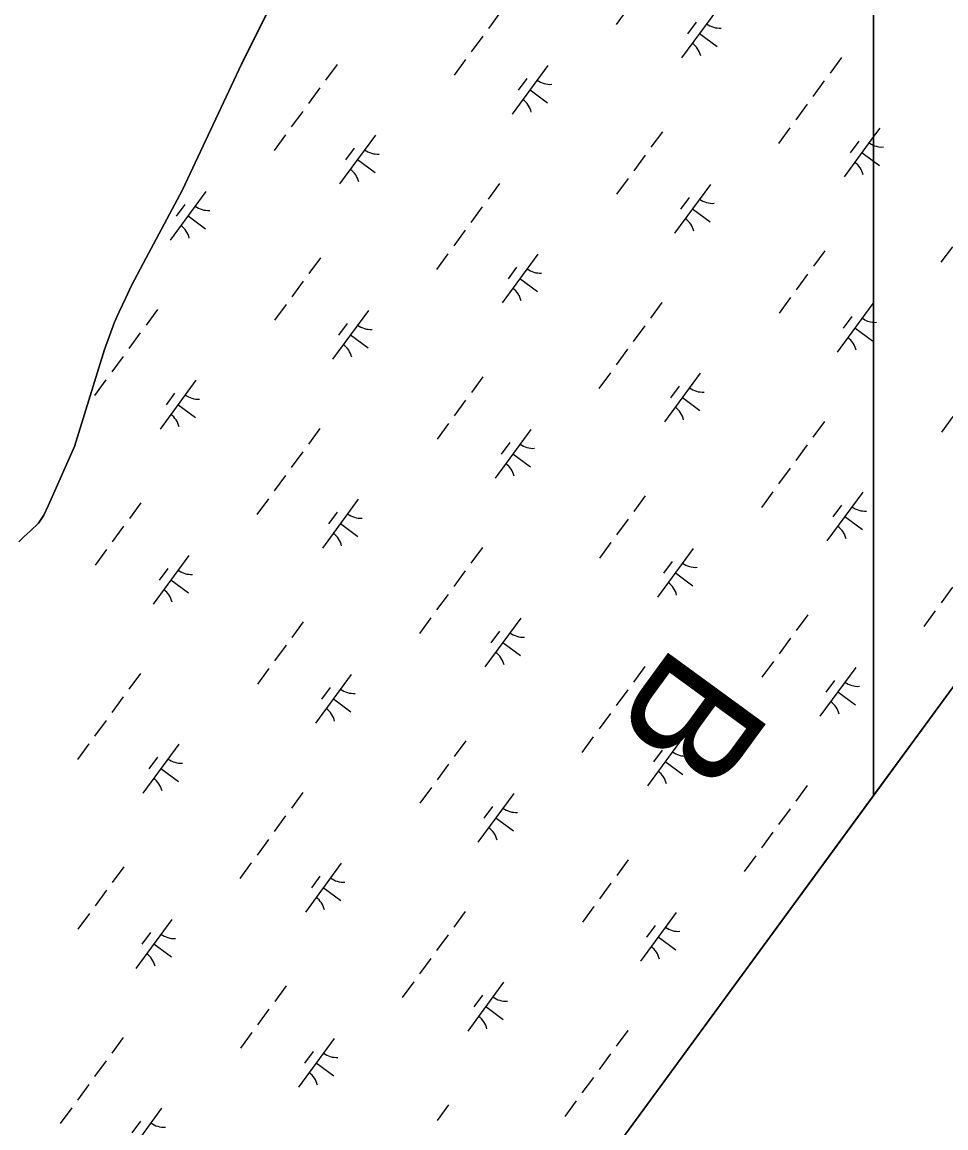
# Model space of a CAD drawing. Extents: x 3905714 to 3926767, y 183354 to 205755.
# Drawn here: x 3918798 to 3919561, y 190163 to 191077 of the extents above; entities that cross this region are included whole.
import ezdxf

# ---------------------------------------------------------------- set-up
doc = ezdxf.new("R2010")
doc.units = 0
for name, color, linetype in [('V-GRID-FRAM', 7, 'Continuous'), ('V-RIVR-IDEN', 7, 'Continuous'), ('V-TOPO-SHOR', 7, 'Continuous'), ('V-WETL-SWMP', 7, 'Continuous')]:
    doc.layers.add(name, color=color, linetype=linetype)

msp = doc.modelspace()

# ---------------------------------------------------------------- linework, layer by layer
at = {"layer": 'V-GRID-FRAM'}
msp.add_lwpolyline([(3924287.85, 196971.08), (3915521.38, 185005.59), (3909313.29, 189695.82), (3918205.93, 201877.91), (3924287.85, 196971.08)], dxfattribs=at)
at = {"layer": 'V-TOPO-SHOR'}
msp.add_lwpolyline([(3918795.32, 190647.64), (3918799.86, 190651.91), (3918804.82, 190656.39), (3918811.64, 190662.9), (3918816.2, 190669.63), (3918819.75, 190677.2), (3918841.45, 190726.27), (3918866.26, 190806.49), (3918874.44, 190829.2), (3918878.4, 190837.58), (3918883.61, 190848.62), (3918888.61, 190859.45), (3918898.19, 190877.43), (3918930.65, 190938.32), (3918979.23, 191042.16), (3919052.13, 191188.08)], dxfattribs=at)
at = {"layer": 'V-WETL-SWMP'}
for p, q in [((3919501.47, 190438.08), (3921562.19, 193250.8)), ((3919501.47, 192024.2), (3919501.47, 190438.08)), ((3919501.47, 190438.08), (3919501.47, 192024.2)), ((3919052.13, 191188.08), (3918979.23, 191042.16)), ((3919298.22, 191088.03), (3919288.76, 191075.12)), ((3919192.81, 191084.74), (3919183.35, 191071.83)), ((3919372.4, 191087.7), (3919342.85, 191047.37)), ((3919354.95, 191076.93), (3919347.86, 191067.25)), ((3919178.62, 191065.38), (3919169.17, 191052.47)), ((3919357.63, 191067.53), (3919372.15, 191056.9)), ((3918979.23, 191042.16), (3918930.65, 190938.32)), ((3919164.44, 191046.02), (3919154.98, 191033.11)), ((3919474.95, 191047.8), (3919465.49, 191034.9)), ((3919058.28, 191041.98), (3919048.82, 191029.07)), ((3919232.45, 191041.18), (3919202.9, 191000.85)), ((3919214.99, 191030.42), (3919207.9, 191020.74)), ((3919460.76, 191028.44), (3919451.31, 191015.54)), ((3919044.09, 191022.62), (3919034.64, 191009.71)), ((3919217.67, 191021.02), (3919232.19, 191010.38)), ((3919446.58, 191009.08), (3919437.12, 190996.18)), ((3919029.91, 191003.26), (3919020.45, 190990.35)), ((3919432.4, 190989.72), (3919422.94, 190976.82)), ((3919506.58, 190989.39), (3919501.47, 190982.41)), ((3919015.72, 190983.9), (3919006.27, 190970.99)), ((3919089.91, 190983.57), (3919060.36, 190943.24)), ((3919326.98, 190986.43), (3919317.53, 190973.52)), ((3919501.47, 190982.41), (3919477.03, 190949.06)), ((3919489.13, 190978.63), (3919482.04, 190968.95)), ((3919072.45, 190972.8), (3919065.36, 190963.12)), ((3919491.81, 190969.23), (3919501.47, 190962.15)), ((3919075.13, 190963.4), (3919089.65, 190952.76)), ((3919312.8, 190967.07), (3919303.34, 190954.16)), ((3919501.47, 190962.15), (3919506.33, 190958.59)), ((3919192.45, 190943.67), (3919183, 190930.76)), ((3919298.62, 190947.71), (3919289.16, 190934.8)), ((3919366.63, 190942.88), (3919337.08, 190902.55)), ((3918930.65, 190938.32), (3918898.19, 190877.43)), ((3918949.95, 190937.05), (3918920.4, 190896.72)), ((3918932.5, 190926.29), (3918925.41, 190916.61)), ((3919178.27, 190924.31), (3919168.81, 190911.4)), ((3919349.17, 190932.11), (3919342.08, 190922.43)), ((3918935.18, 190916.89), (3918949.7, 190906.25)), ((3919351.85, 190922.71), (3919366.37, 190912.07)), ((3919164.09, 190904.95), (3919154.63, 190892.04)), ((3919461.16, 190888.12), (3919451.71, 190875.22)), ((3919566.58, 190891.42), (3919557.12, 190878.51)), ((3919044.49, 190882.3), (3919035.04, 190869.39)), ((3919149.9, 190885.59), (3919140.45, 190872.68)), ((3919224.09, 190885.26), (3919194.54, 190844.93)), ((3918898.19, 190877.43), (3918888.61, 190859.45)), ((3919206.63, 190874.5), (3919199.54, 190864.82)), ((3919446.98, 190868.76), (3919437.52, 190855.86)), ((3918888.61, 190859.45), (3918883.61, 190848.62)), ((3919030.31, 190862.94), (3919020.85, 190850.03)), ((3919209.31, 190865.1), (3919223.83, 190854.46)), ((3918883.61, 190848.62), (3918878.4, 190837.58)), ((3919016.12, 190843.58), (3919006.67, 190830.67)), ((3919326.63, 190845.37), (3919317.18, 190832.46)), ((3919432.8, 190849.4), (3919423.34, 190836.5)), ((3919500.8, 190844.57), (3919471.25, 190804.24)), ((3918878.4, 190837.58), (3918874.44, 190829.2)), ((3918909.96, 190839.54), (3918900.51, 190826.63)), ((3919084.13, 190838.75), (3919054.58, 190798.41)), ((3919483.35, 190833.81), (3919476.26, 190824.13)), ((3918874.44, 190829.2), (3918866.26, 190806.49)), ((3919066.68, 190827.98), (3919059.59, 190818.3)), ((3919312.45, 190826.01), (3919302.99, 190813.1)), ((3919486.03, 190824.41), (3919500.55, 190813.77)), ((3918895.78, 190820.18), (3918886.32, 190807.27)), ((3919069.36, 190818.58), (3919083.88, 190807.94)), ((3918866.26, 190806.49), (3918841.45, 190726.27)), ((3919298.27, 190806.65), (3919288.81, 190793.74)), ((3918881.59, 190800.82), (3918872.14, 190787.91)), ((3919284.08, 190787.29), (3919274.63, 190774.38)), ((3919358.27, 190786.96), (3919328.72, 190746.62)), ((3918867.41, 190781.46), (3918857.95, 190768.55)), ((3918941.59, 190781.13), (3918912.04, 190740.8)), ((3919178.67, 190783.99), (3919169.21, 190771.09)), ((3918924.14, 190770.37), (3918917.05, 190760.69)), ((3919340.81, 190776.19), (3919333.72, 190766.51)), ((3918926.82, 190760.97), (3918941.34, 190750.33)), ((3919164.49, 190764.63), (3919155.03, 190751.73)), ((3919343.49, 190766.79), (3919358.01, 190756.15)), ((3919566.98, 190751.1), (3919557.52, 190738.19)), ((3919044.14, 190741.23), (3919034.68, 190728.33)), ((3919150.3, 190745.27), (3919140.85, 190732.37)), ((3919460.81, 190747.06), (3919451.36, 190734.15)), ((3919218.31, 190740.44), (3919188.76, 190700.11)), ((3918841.45, 190726.27), (3918819.75, 190677.2)), ((3919200.86, 190729.67), (3919193.77, 190719.99)), ((3919446.63, 190727.7), (3919437.17, 190714.79)), ((3919029.96, 190721.87), (3919020.5, 190708.97)), ((3919203.54, 190720.28), (3919218.06, 190709.64)), ((3919432.45, 190708.34), (3919422.99, 190695.43)), ((3919015.77, 190702.51), (3919006.32, 190689.61)), ((3919418.26, 190688.98), (3919408.81, 190676.07)), ((3919492.45, 190688.65), (3919462.89, 190648.32)), ((3918819.75, 190677.2), (3918816.2, 190669.63)), ((3918896.18, 190679.86), (3918886.72, 190666.96)), ((3919001.59, 190683.15), (3918992.13, 190670.25)), ((3919075.77, 190682.83), (3919046.22, 190642.49)), ((3919312.85, 190685.69), (3919303.39, 190672.78)), ((3919474.99, 190677.88), (3919467.9, 190668.2)), ((3918816.2, 190669.63), (3918811.64, 190662.9)), ((3919058.32, 190672.06), (3919051.23, 190662.38)), ((3919477.67, 190668.48), (3919492.19, 190657.85)), ((3918811.64, 190662.9), (3918804.82, 190656.39)), ((3918881.99, 190660.5), (3918872.54, 190647.6)), ((3919061, 190662.66), (3919075.52, 190652.02)), ((3919298.67, 190666.33), (3919289.21, 190653.42)), ((3918799.86, 190651.91), (3918795.32, 190647.64)), ((3918804.82, 190656.39), (3918799.86, 190651.91)), ((3918867.81, 190641.14), (3918858.35, 190628.24)), ((3919178.32, 190642.93), (3919168.86, 190630.02)), ((3919284.48, 190646.97), (3919275.03, 190634.06)), ((3919352.49, 190642.14), (3919322.94, 190601.8)), ((3918935.82, 190636.31), (3918906.27, 190595.98)), ((3919335.04, 190631.37), (3919327.95, 190621.69)), ((3918918.36, 190625.54), (3918911.27, 190615.86)), ((3919164.14, 190623.57), (3919154.68, 190610.66)), ((3919337.72, 190621.97), (3919352.24, 190611.33)), ((3918921.04, 190616.14), (3918935.56, 190605.51)), ((3919149.95, 190604.21), (3919140.5, 190591.3)), ((3919566.63, 190610.03), (3919557.17, 190597.13)), ((3919447.03, 190587.38), (3919437.57, 190574.47)), ((3919552.44, 190590.67), (3919542.98, 190577.77)), ((3919030.36, 190581.56), (3919020.9, 190568.65)), ((3919135.77, 190584.85), (3919126.31, 190571.94)), ((3919209.95, 190584.52), (3919180.4, 190544.19)), ((3919192.5, 190573.75), (3919185.41, 190564.07)), ((3919432.85, 190568.02), (3919423.39, 190555.11)), ((3919016.17, 190562.2), (3919006.72, 190549.29)), ((3919195.18, 190564.35), (3919209.7, 190553.72)), ((3919001.99, 190542.84), (3918992.53, 190529.93)), ((3919312.5, 190544.62), (3919303.04, 190531.72)), ((3919418.66, 190548.66), (3919409.21, 190535.75)), ((3919486.67, 190543.83), (3919457.12, 190503.5)), ((3918895.83, 190538.8), (3918886.37, 190525.89)), ((3919070, 190538), (3919040.45, 190497.67)), ((3919469.22, 190533.06), (3919462.12, 190523.38)), ((3919052.54, 190527.24), (3919045.45, 190517.56)), ((3919298.32, 190525.26), (3919288.86, 190512.36)), ((3919471.89, 190523.66), (3919486.41, 190513.03)), ((3918881.64, 190519.44), (3918872.19, 190506.53)), ((3919055.22, 190517.84), (3919069.74, 190507.2)), ((3919284.13, 190505.9), (3919274.68, 190493)), ((3918867.46, 190500.08), (3918858, 190487.17)), ((3919269.95, 190486.54), (3919260.49, 190473.64)), ((3919344.13, 190486.21), (3919314.58, 190445.88)), ((3918853.27, 190480.72), (3918843.82, 190467.81)), ((3918927.46, 190480.39), (3918897.91, 190440.06)), ((3919164.54, 190483.25), (3919155.08, 190470.34)), ((3918910, 190469.62), (3918902.91, 190459.94)), ((3919326.68, 190475.45), (3919319.59, 190465.77)), ((3918912.68, 190460.22), (3918927.2, 190449.58)), ((3919150.35, 190463.89), (3919140.9, 190450.98)), ((3919329.36, 190466.05), (3919343.88, 190455.41)), ((3919030.01, 190440.49), (3919020.55, 190427.58)), ((3919136.17, 190444.53), (3919126.71, 190431.62)), ((3919204.18, 190439.7), (3919174.63, 190399.37)), ((3919446.68, 190446.32), (3919437.22, 190433.41)), ((3918337.92, 188849.93), (3919501.47, 190438.08)), ((3919015.82, 190421.13), (3919006.37, 190408.22)), ((3919186.72, 190428.93), (3919179.63, 190419.25)), ((3919432.49, 190426.96), (3919423.04, 190414.05)), ((3919189.4, 190419.53), (3919203.92, 190408.89)), ((3919418.31, 190407.6), (3919408.85, 190394.69)), ((3919001.64, 190401.77), (3918992.18, 190388.86)), ((3919298.71, 190384.94), (3919289.26, 190372.04)), ((3919404.13, 190388.24), (3919394.67, 190375.33)), ((3918882.04, 190379.12), (3918872.59, 190366.21)), ((3918987.45, 190382.41), (3918978, 190369.5)), ((3919061.64, 190382.08), (3919032.09, 190341.75)), ((3919044.18, 190371.32), (3919037.09, 190361.64)), ((3918867.86, 190359.76), (3918858.4, 190346.85)), ((3919046.86, 190361.92), (3919061.38, 190351.28)), ((3919284.53, 190365.58), (3919275.07, 190352.68)), ((3918853.67, 190340.4), (3918844.22, 190327.49)), ((3919164.18, 190342.19), (3919154.73, 190329.28)), ((3919270.35, 190346.22), (3919260.89, 190333.32)), ((3919338.36, 190341.39), (3919308.81, 190301.06)), ((3918921.68, 190335.57), (3918892.13, 190295.23)), ((3919320.9, 190330.63), (3919313.81, 190320.95)), ((3918904.23, 190324.8), (3918897.14, 190315.12)), ((3919150, 190322.83), (3919140.54, 190309.92)), ((3919323.58, 190321.23), (3919338.1, 190310.59)), ((3918906.91, 190315.4), (3918921.43, 190304.76)), ((3919135.82, 190303.47), (3919126.36, 190290.56)), ((3919121.63, 190284.11), (3919112.18, 190271.2)), ((3919195.82, 190283.78), (3919166.27, 190243.44)), ((3919016.22, 190280.81), (3919006.76, 190267.91)), ((3919178.36, 190273.01), (3919171.27, 190263.33)), ((3919002.04, 190261.45), (3918992.58, 190248.55)), ((3919181.04, 190263.61), (3919195.56, 190252.97)), ((3918987.85, 190242.09), (3918978.4, 190229.19)), ((3919298.36, 190243.88), (3919288.91, 190230.97)), ((3918881.69, 190238.05), (3918872.23, 190225.15)), ((3919055.86, 190237.26), (3919026.31, 190196.93)), ((3919038.41, 190226.5), (3919031.32, 190216.82)), ((3919284.18, 190224.52), (3919274.72, 190211.61)), ((3918867.51, 190218.69), (3918858.05, 190205.79)), ((3919041.09, 190217.1), (3919055.61, 190206.46)), ((3919270, 190205.16), (3919260.54, 190192.25)), ((3918853.32, 190199.33), (3918843.87, 190186.43)), ((3919255.81, 190185.8), (3919246.36, 190172.89)), ((3918839.14, 190179.97), (3918829.68, 190167.07)), ((3918913.32, 190179.65), (3918883.77, 190139.31)), ((3919150.4, 190182.51), (3919140.94, 190169.6)), ((3918895.87, 190168.88), (3918888.78, 190159.2))]:
    msp.add_line(p, q, dxfattribs=at)
for centre, start, end in [((3919374.14, 191089.67), 232.99998, 274.54364), ((3919341.49, 191045.11), 12.99998, 54.54364), ((3919234.19, 191043.16), 232.99998, 274.54364), ((3919201.54, 190998.6), 12.99998, 54.54364), ((3919091.65, 190985.54), 232.99998, 274.54364), ((3919508.32, 190991.37), 232.99998, 247.10905), ((3919508.32, 190991.37), 247.10905, 274.54364), ((3919475.67, 190946.81), 12.99998, 54.54364), ((3919059, 190940.98), 12.99998, 54.54364), ((3918951.69, 190939.03), 232.99998, 274.54364), ((3919368.37, 190944.85), 232.99998, 274.54364), ((3919335.72, 190900.29), 12.99998, 54.54364), ((3918919.04, 190894.47), 12.99998, 54.54364), ((3919225.83, 190887.24), 232.99998, 274.54364), ((3919193.18, 190842.67), 12.99998, 54.54364), ((3919502.55, 190846.55), 232.99998, 266.48723), ((3919085.87, 190840.72), 232.99998, 274.54364), ((3919502.55, 190846.55), 266.48723, 274.54364), ((3919469.9, 190801.98), 12.99998, 54.54364), ((3919053.22, 190796.16), 12.99998, 54.54364), ((3918943.33, 190783.11), 232.99998, 274.54364), ((3919360.01, 190788.93), 232.99998, 274.54364), ((3918910.68, 190738.54), 12.99998, 54.54364), ((3919327.36, 190744.37), 12.99998, 54.54364), ((3919220.05, 190742.42), 232.99998, 274.54364), ((3919187.4, 190697.85), 12.99998, 54.54364), ((3919077.51, 190684.8), 232.99998, 274.54364), ((3919494.19, 190690.63), 232.99998, 274.54364), ((3919461.54, 190646.06), 12.99998, 54.54364), ((3919044.86, 190640.24), 12.99998, 54.54364), ((3918937.56, 190638.29), 232.99998, 274.54364), ((3919354.23, 190644.11), 232.99998, 274.54364), ((3919321.58, 190599.55), 12.99998, 54.54364), ((3918904.91, 190593.72), 12.99998, 54.54364), ((3919211.69, 190586.49), 232.99998, 274.54364), ((3919179.04, 190541.93), 12.99998, 54.54364), ((3919488.41, 190545.8), 232.99998, 274.54364), ((3919071.74, 190539.98), 232.99998, 274.54364), ((3919455.76, 190501.24), 12.99998, 54.54364), ((3919039.09, 190495.42), 12.99998, 54.54364), ((3918929.2, 190482.36), 232.99998, 274.54364), ((3919345.87, 190488.19), 232.99998, 274.54364), ((3919313.22, 190443.63), 12.99998, 54.54364), ((3918896.55, 190437.8), 12.99998, 54.54364), ((3919205.92, 190441.67), 232.99998, 274.54364), ((3919173.27, 190397.11), 12.99998, 54.54364), ((3919063.38, 190384.06), 232.99998, 274.54364), ((3919030.73, 190339.49), 12.99998, 54.54364), ((3918923.42, 190337.54), 232.99998, 274.54364), ((3919340.1, 190343.37), 232.99998, 274.54364), ((3919307.45, 190298.8), 12.99998, 54.54364), ((3918890.77, 190292.98), 12.99998, 54.54364), ((3919197.56, 190285.75), 232.99998, 274.54364), ((3919164.91, 190241.19), 12.99998, 54.54364), ((3919057.6, 190239.24), 232.99998, 274.54364), ((3919024.95, 190194.67), 12.99998, 54.54364), ((3918915.06, 190181.62), 232.99998, 274.54364)]:
    msp.add_arc(centre, 17.62, start, end, dxfattribs=at)

# ---------------------------------------------------------------- texts
at = {"layer": 'V-RIVR-IDEN'}
msp.add_text('B', height=100, rotation=233.87144, dxfattribs=at).set_placement((3919338.08, 190564.82))

doc.saveas('drawing.dxf')
